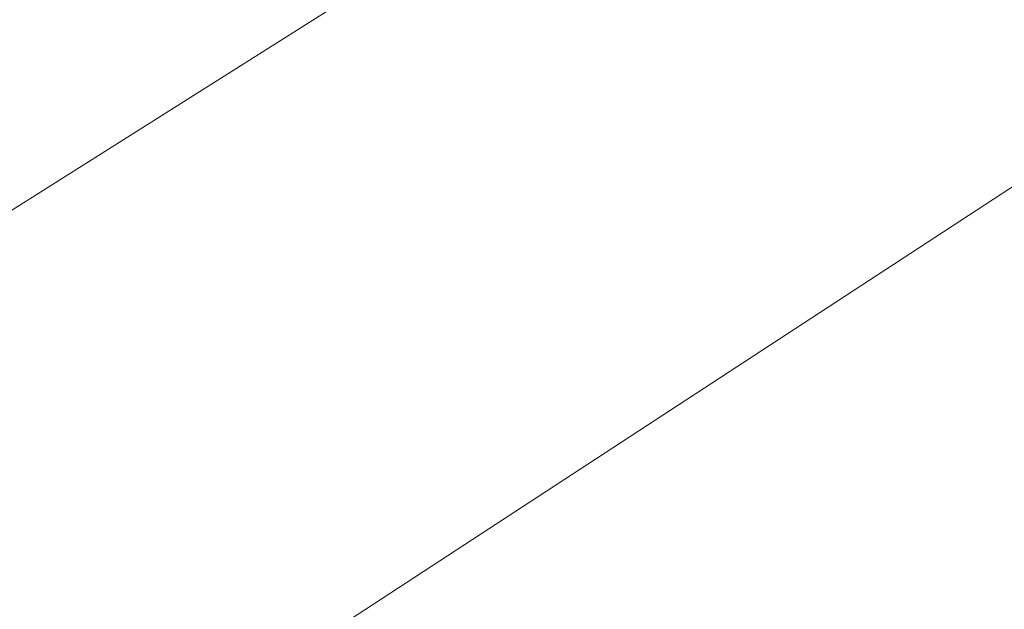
# Model space of a CAD drawing. Header units: metres. Extents: x 163628 to 167855, y 402678 to 405435.
# Tile 544 of 1056: x 165677.46 to 165681.04, y 404046 to 404048.14. Entities that reach past the tile are written whole.
import ezdxf

# ---------------------------------------------------------------- set-up
doc = ezdxf.new("R2010")
doc.units = ezdxf.units.M
for name, color, linetype, lineweight in [('X-CA190022.004-UO-BGT_Ondergrond$0$GE_314_WGDRijbaanLokaleweg_Vlak_GEM', 253, 'Continuous', 9), ('X-CA190022.004-UO-BGT_Ondergrond$0$GE_367_OWGBerm_groenvoorziening_grasenk_GEM', 253, 'Continuous', 9), ('X-CA190022.004-UO-BGT_Ondergrond$0$GE_504_WTDWaterloop_sloot_Vlak_GEM', 253, 'Continuous', 9), ('X-CA190022.004-UO-BGT_Ondergrond$0$GE_541_OWTOever_slootkant_Vlak_GEM', 253, 'Continuous', 9)]:
    doc.layers.add(name, color=color, linetype=linetype, lineweight=lineweight)

msp = doc.modelspace()

# ---------------------------------------------------------------- linework, layer by layer
at = {"layer": 'X-CA190022.004-UO-BGT_Ondergrond$0$GE_314_WGDRijbaanLokaleweg_Vlak_GEM', "extrusion": (0, 0, -1)}
msp.add_arc((-165627.9204, 404108.7246), 72.11, 211.384689, 240.300856, dxfattribs=at)
at = {"layer": 'X-CA190022.004-UO-BGT_Ondergrond$0$GE_367_OWGBerm_groenvoorziening_grasenk_GEM'}
msp.add_arc((165627.9204, 404108.7246), 72.11, 299.699144, 328.615311, dxfattribs=at)
at = {"layer": 'X-CA190022.004-UO-BGT_Ondergrond$0$GE_367_OWGBerm_groenvoorziening_grasenk_GEM', "extrusion": (0, 0, -1)}
msp.add_arc((-165647.8498, 404102.7907), 68.3417, 233.691709, 244.295196, dxfattribs=at)
at = {"layer": 'X-CA190022.004-UO-BGT_Ondergrond$0$GE_504_WTDWaterloop_sloot_Vlak_GEM', "flags": 128}
for points in [[(165645.962, 404032.185), (165669.729, 404043.271), (165677.001, 404047.177), (165681.689, 404050.143), (165687.474, 404055.416), (165696.942, 404063.7), (165702.564, 404067.664), (165708.444, 404070.557), (165723.42, 404076.911), (165741.098, 404084.24)], [(165742.577, 404081.584), (165730.911, 404076.704), (165705.99, 404065.637), (165701.063, 404062.858), (165696.194, 404059.028), (165682.797, 404048.668), (165675.758, 404044.071), (165672.676, 404042.215), (165669.066, 404041.142)]]:
    msp.add_lwpolyline(points, dxfattribs=at)
at = {"layer": 'X-CA190022.004-UO-BGT_Ondergrond$0$GE_541_OWTOever_slootkant_Vlak_GEM', "flags": 128}
for points in [[(165645.962, 404032.185), (165669.729, 404043.271), (165677.001, 404047.177), (165681.689, 404050.143), (165687.474, 404055.416), (165696.942, 404063.7), (165702.564, 404067.664), (165708.444, 404070.557), (165723.42, 404076.911), (165741.098, 404084.24)], [(165742.577, 404081.584), (165730.911, 404076.704), (165705.99, 404065.637), (165701.063, 404062.858), (165696.194, 404059.028), (165682.797, 404048.668), (165675.758, 404044.071), (165672.676, 404042.215), (165669.066, 404041.142)]]:
    msp.add_lwpolyline(points, dxfattribs=at)
at = {"layer": 'X-CA190022.004-UO-BGT_Ondergrond$0$GE_541_OWTOever_slootkant_Vlak_GEM', "extrusion": (0, 0, -1)}
msp.add_arc((-165647.8498, 404102.7907), 68.3417, 233.691709, 244.295196, dxfattribs=at)

doc.saveas('drawing.dxf')
